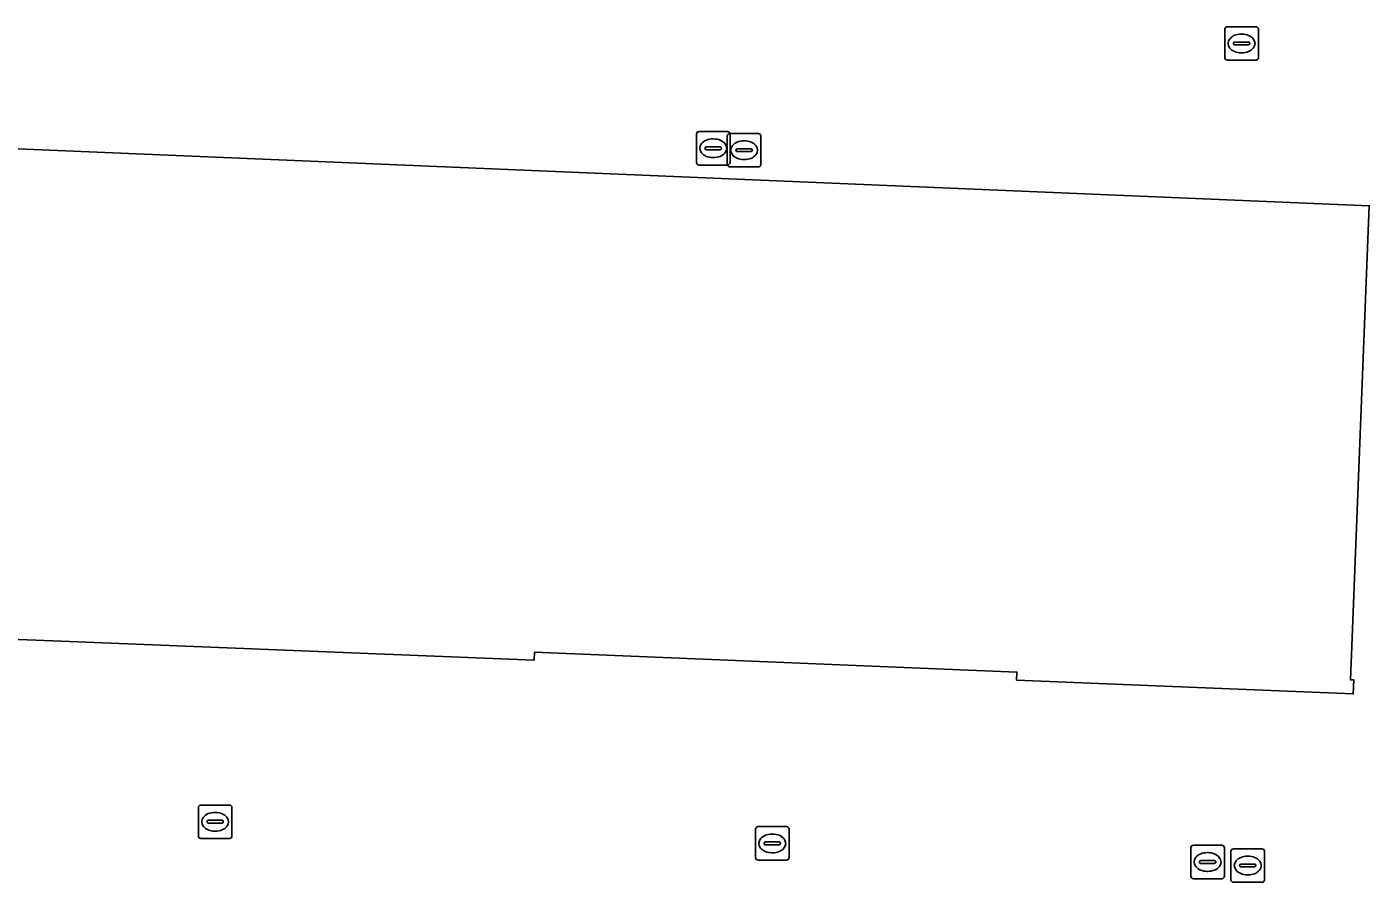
# Model space of a CAD drawing. Extents: x 160888 to 161385, y 386490 to 386908.
# Drawn here: x 161225.49 to 161265.41, y 386533.33 to 386558.9 of the extents above; entities that cross this region are included whole.
import ezdxf

# ---------------------------------------------------------------- set-up
doc = ezdxf.new("R2010")
doc.units = 0
for name, color, linetype in [('IMGEO_Kolk', 7, 'Continuous'), ('IMGEO_Pand', 7, 'Continuous'), ('IMGEO_Rioolput', 7, 'Continuous'), ('IMGEO_Voetgangersgebied_open', 7, 'Continuous')]:
    doc.layers.add(name, color=color, linetype=linetype)

msp = doc.modelspace()

# ---------------------------------------------------------------- linework, layer by layer
at = {"layer": 'IMGEO_Kolk'}
for p, q in [((161261.272, 386557.972), (161261.272, 386558.824)), ((161261.347, 386558.898), (161262.199, 386558.898)), ((161262.273, 386558.824), (161262.273, 386557.972)), ((161261.531, 386558.392), (161261.531, 386558.404)), ((161261.574, 386558.441), (161261.972, 386558.441)), ((161261.76, 386558.678), (161261.785, 386558.678)), ((161262.015, 386558.404), (161262.015, 386558.392)), ((161261.969, 386558.355), (161261.571, 386558.355)), ((161261.783, 386558.118), (161261.758, 386558.118)), ((161262.199, 386557.898), (161261.347, 386557.898)), ((161230.621, 386534.714), (161230.621, 386535.566)), ((161230.696, 386535.64), (161231.548, 386535.64)), ((161231.109, 386535.42), (161231.134, 386535.42)), ((161231.622, 386535.566), (161231.622, 386534.714)), ((161230.88, 386535.134), (161230.88, 386535.146)), ((161231.318, 386535.097), (161230.92, 386535.097)), ((161230.923, 386535.183), (161231.321, 386535.183)), ((161231.132, 386534.86), (161231.107, 386534.86)), ((161231.364, 386535.146), (161231.364, 386535.134)), ((161247.258, 386534.068), (161247.258, 386534.92)), ((161247.333, 386534.994), (161248.185, 386534.994)), ((161248.259, 386534.92), (161248.259, 386534.068)), ((161231.548, 386534.64), (161230.696, 386534.64)), ((161247.517, 386534.488), (161247.517, 386534.5)), ((161247.56, 386534.537), (161247.958, 386534.537)), ((161247.746, 386534.774), (161247.771, 386534.774)), ((161248.001, 386534.5), (161248.001, 386534.488)), ((161247.955, 386534.451), (161247.557, 386534.451)), ((161247.769, 386534.214), (161247.744, 386534.214)), ((161260.256, 386533.512), (161260.256, 386534.364)), ((161260.331, 386534.438), (161261.183, 386534.438)), ((161260.744, 386534.218), (161260.769, 386534.218)), ((161261.257, 386534.364), (161261.257, 386533.512)), ((161248.185, 386533.994), (161247.333, 386533.994)), ((161260.515, 386533.932), (161260.515, 386533.944)), ((161260.953, 386533.895), (161260.555, 386533.895)), ((161260.558, 386533.981), (161260.956, 386533.981)), ((161260.999, 386533.944), (161260.999, 386533.932)), ((161261.183, 386533.438), (161260.331, 386533.438)), ((161260.767, 386533.658), (161260.742, 386533.658))]:
    msp.add_line(p, q, dxfattribs=at)
for points in [[(161261.272, 386557.972), (161261.272, 386558.824)], [(161261.347, 386558.898), (161262.199, 386558.898)], [(161262.273, 386558.824), (161262.273, 386557.972)], [(161262.199, 386557.898), (161261.347, 386557.898)], [(161230.621, 386534.714), (161230.621, 386535.566)], [(161230.696, 386535.64), (161231.548, 386535.64)], [(161231.622, 386535.566), (161231.622, 386534.714)], [(161247.258, 386534.068), (161247.258, 386534.92)], [(161247.333, 386534.994), (161248.185, 386534.994)], [(161248.259, 386534.92), (161248.259, 386534.068)], [(161231.548, 386534.64), (161230.696, 386534.64)], [(161260.256, 386533.512), (161260.256, 386534.364)], [(161260.331, 386534.438), (161261.183, 386534.438)], [(161261.257, 386534.364), (161261.257, 386533.512)], [(161248.185, 386533.994), (161247.333, 386533.994)], [(161261.183, 386533.438), (161260.331, 386533.438)]]:
    msp.add_lwpolyline(points, dxfattribs=at)
for centre, radius, start, end in [((161261.349, 386558.822), 0.0765, 91.552, 178.448), ((161261.349, 386558.822), 0.0765, 91.552, 178.448), ((161262.197, 386558.822), 0.0765, 1.552, 88.448), ((161262.197, 386558.822), 0.0765, 1.552, 88.448), ((161261.571, 386558.401), 0.0403, 85.8775, 175.7526), ((161261.976, 386558.403), 0.0386, 1.7309, 96.639), ((161261.568, 386558.391), 0.0366, 178.938, 274.7102), ((161261.972, 386558.398), 0.043, 264.8664, 352.4533), ((161261.349, 386557.974), 0.0765, 181.552, 268.448), ((161261.349, 386557.974), 0.0765, 181.552, 268.448), ((161262.197, 386557.974), 0.0765, 271.552, 358.448), ((161262.197, 386557.974), 0.0765, 271.552, 358.448), ((161230.698, 386535.564), 0.0765, 91.552, 178.448), ((161230.698, 386535.564), 0.0765, 91.552, 178.448), ((161231.546, 386535.564), 0.0765, 1.552, 88.448), ((161231.546, 386535.564), 0.0765, 1.552, 88.448), ((161230.92, 386535.143), 0.0403, 85.8775, 175.7526), ((161230.917, 386535.133), 0.0366, 178.938, 274.7102), ((161231.321, 386535.14), 0.043, 264.8664, 352.4533), ((161231.325, 386535.145), 0.0386, 1.7309, 96.639), ((161247.335, 386534.918), 0.0765, 91.552, 178.448), ((161247.335, 386534.918), 0.0765, 91.552, 178.448), ((161248.183, 386534.918), 0.0765, 1.552, 88.448), ((161248.183, 386534.918), 0.0765, 1.552, 88.448), ((161230.698, 386534.716), 0.0765, 181.552, 268.448), ((161230.698, 386534.716), 0.0765, 181.552, 268.448), ((161231.546, 386534.716), 0.0765, 271.552, 358.448), ((161231.546, 386534.716), 0.0765, 271.552, 358.448), ((161247.557, 386534.497), 0.0403, 85.8775, 175.7526), ((161247.554, 386534.487), 0.0366, 178.938, 274.7102), ((161247.958, 386534.494), 0.043, 264.8664, 352.4533), ((161247.962, 386534.499), 0.0386, 1.7309, 96.639), ((161247.335, 386534.07), 0.0765, 181.552, 268.448), ((161247.335, 386534.07), 0.0765, 181.552, 268.448), ((161248.183, 386534.07), 0.0765, 271.552, 358.448), ((161248.183, 386534.07), 0.0765, 271.552, 358.448), ((161260.333, 386534.362), 0.0765, 91.552, 178.448), ((161260.333, 386534.362), 0.0765, 91.552, 178.448), ((161261.181, 386534.362), 0.0765, 1.552, 88.448), ((161261.181, 386534.362), 0.0765, 1.552, 88.448), ((161260.555, 386533.941), 0.0403, 85.8775, 175.7526), ((161260.552, 386533.931), 0.0366, 178.938, 274.7102), ((161260.956, 386533.938), 0.043, 264.8664, 352.4533), ((161260.96, 386533.943), 0.0386, 1.7309, 96.639), ((161260.333, 386533.514), 0.0765, 181.552, 268.448), ((161260.333, 386533.514), 0.0765, 181.552, 268.448), ((161261.181, 386533.514), 0.0765, 271.552, 358.448), ((161261.181, 386533.514), 0.0765, 271.552, 358.448)]:
    msp.add_arc(centre, radius, start, end, dxfattribs=at)
for centre, major_axis, ratio, start_param, end_param in [((161261.759, 386558.398), (-0.387, 0.002), 0.722429, 4.712389, 7.853982), ((161261.784, 386558.398), (-0.39, 0.002), 0.717154, 1.570796, 4.712389), ((161231.108, 386535.14), (-0.387, 0.002), 0.722429, 4.712389, 7.853982), ((161231.133, 386535.14), (-0.39, 0.002), 0.717154, 1.570796, 4.712389), ((161247.745, 386534.494), (-0.387, 0.002), 0.722429, 4.712389, 7.853982), ((161247.77, 386534.494), (-0.39, 0.002), 0.717154, 1.570796, 4.712389), ((161260.743, 386533.938), (-0.387, 0.002), 0.722429, 4.712389, 7.853982), ((161260.768, 386533.938), (-0.39, 0.002), 0.717154, 1.570796, 4.712389)]:
    msp.add_ellipse(centre, major_axis=major_axis, ratio=ratio, start_param=start_param, end_param=end_param, dxfattribs=at)
at = {"layer": 'IMGEO_Pand'}
msp.add_lwpolyline([(161202.666, 386542.205), (161206.74, 386542.032), (161206.717, 386541.442), (161206.997, 386541.431), (161206.992, 386541.301), (161207.362, 386541.287), (161226.27, 386540.547), (161240.646, 386539.967), (161240.655, 386540.207), (161255.062, 386539.613), (161255.052, 386539.373), (161265.105, 386538.962), (161265.122, 386539.382), (161265.022, 386539.386), (161265.583, 386553.546), (161204.222, 386556.138)], dxfattribs=at)
at = {"layer": 'IMGEO_Rioolput'}
for p, q in [((161245.495, 386554.84), (161245.495, 386555.692)), ((161245.57, 386555.766), (161246.422, 386555.766)), ((161246.415, 386554.782), (161246.415, 386555.634)), ((161246.49, 386555.708), (161247.342, 386555.708)), ((161246.496, 386555.692), (161246.496, 386554.84)), ((161247.416, 386555.634), (161247.416, 386554.782)), ((161245.754, 386555.26), (161245.754, 386555.272)), ((161246.192, 386555.223), (161245.794, 386555.223)), ((161245.797, 386555.309), (161246.195, 386555.309)), ((161245.983, 386555.546), (161246.008, 386555.546)), ((161246.238, 386555.272), (161246.238, 386555.26)), ((161246.674, 386555.202), (161246.674, 386555.214)), ((161246.717, 386555.251), (161247.115, 386555.251)), ((161246.903, 386555.488), (161246.928, 386555.488)), ((161247.158, 386555.214), (161247.158, 386555.202)), ((161246.006, 386554.986), (161245.981, 386554.986)), ((161247.112, 386555.165), (161246.714, 386555.165)), ((161246.926, 386554.928), (161246.901, 386554.928)), ((161246.422, 386554.766), (161245.57, 386554.766)), ((161247.342, 386554.708), (161246.49, 386554.708)), ((161261.455, 386533.406), (161261.455, 386534.258)), ((161261.53, 386534.332), (161262.382, 386534.332)), ((161261.943, 386534.112), (161261.968, 386534.112)), ((161262.456, 386534.258), (161262.456, 386533.406)), ((161261.714, 386533.826), (161261.714, 386533.838)), ((161262.152, 386533.789), (161261.754, 386533.789)), ((161261.757, 386533.875), (161262.155, 386533.875)), ((161262.198, 386533.838), (161262.198, 386533.826)), ((161262.382, 386533.332), (161261.53, 386533.332)), ((161261.966, 386533.552), (161261.941, 386533.552))]:
    msp.add_line(p, q, dxfattribs=at)
for points in [[(161245.495, 386554.84), (161245.495, 386555.692)], [(161245.57, 386555.766), (161246.422, 386555.766)], [(161246.415, 386554.782), (161246.415, 386555.634)], [(161246.49, 386555.708), (161247.342, 386555.708)], [(161246.496, 386555.692), (161246.496, 386554.84)], [(161247.416, 386555.634), (161247.416, 386554.782)], [(161246.422, 386554.766), (161245.57, 386554.766)], [(161247.342, 386554.708), (161246.49, 386554.708)], [(161261.455, 386533.406), (161261.455, 386534.258)], [(161261.53, 386534.332), (161262.382, 386534.332)], [(161262.456, 386534.258), (161262.456, 386533.406)], [(161262.382, 386533.332), (161261.53, 386533.332)]]:
    msp.add_lwpolyline(points, dxfattribs=at)
for centre, radius, start, end in [((161245.572, 386555.69), 0.0765, 91.552, 178.448), ((161245.572, 386555.69), 0.0765, 91.552, 178.448), ((161246.492, 386555.632), 0.0765, 91.552, 178.448), ((161246.492, 386555.632), 0.0765, 91.552, 178.448), ((161246.42, 386555.69), 0.0765, 1.552, 88.448), ((161246.42, 386555.69), 0.0765, 1.552, 88.448), ((161247.34, 386555.632), 0.0765, 1.552, 88.448), ((161247.34, 386555.632), 0.0765, 1.552, 88.448), ((161245.794, 386555.269), 0.0403, 85.8775, 175.7526), ((161245.791, 386555.259), 0.0366, 178.938, 274.7102), ((161246.195, 386555.266), 0.043, 264.8664, 352.4533), ((161246.199, 386555.271), 0.0386, 1.7309, 96.639), ((161246.714, 386555.211), 0.0403, 85.8775, 175.7526), ((161247.119, 386555.213), 0.0386, 1.7309, 96.639), ((161245.572, 386554.842), 0.0765, 181.552, 268.448), ((161245.572, 386554.842), 0.0765, 181.552, 268.448), ((161246.42, 386554.842), 0.0765, 271.552, 358.448), ((161246.42, 386554.842), 0.0765, 271.552, 358.448), ((161246.711, 386555.201), 0.0366, 178.938, 274.7102), ((161247.115, 386555.208), 0.043, 264.8664, 352.4533), ((161246.492, 386554.784), 0.0765, 181.552, 268.448), ((161246.492, 386554.784), 0.0765, 181.552, 268.448), ((161247.34, 386554.784), 0.0765, 271.552, 358.448), ((161247.34, 386554.784), 0.0765, 271.552, 358.448), ((161261.532, 386534.256), 0.0765, 91.552, 178.448), ((161261.532, 386534.256), 0.0765, 91.552, 178.448), ((161262.38, 386534.256), 0.0765, 1.552, 88.448), ((161262.38, 386534.256), 0.0765, 1.552, 88.448), ((161261.754, 386533.835), 0.0403, 85.8775, 175.7526), ((161261.751, 386533.825), 0.0366, 178.938, 274.7102), ((161262.155, 386533.832), 0.043, 264.8664, 352.4533), ((161262.159, 386533.837), 0.0386, 1.7309, 96.639), ((161261.532, 386533.408), 0.0765, 181.552, 268.448), ((161261.532, 386533.408), 0.0765, 181.552, 268.448), ((161262.38, 386533.408), 0.0765, 271.552, 358.448), ((161262.38, 386533.408), 0.0765, 271.552, 358.448)]:
    msp.add_arc(centre, radius, start, end, dxfattribs=at)
for centre, major_axis, ratio, start_param, end_param in [((161245.982, 386555.266), (-0.387, 0.002), 0.722429, 4.712389, 7.853982), ((161246.007, 386555.266), (-0.39, 0.002), 0.717154, 1.570796, 4.712389), ((161246.902, 386555.208), (-0.387, 0.002), 0.722429, 4.712389, 7.853982), ((161246.927, 386555.208), (-0.39, 0.002), 0.717154, 1.570796, 4.712389), ((161261.942, 386533.832), (-0.387, 0.002), 0.722429, 4.712389, 7.853982), ((161261.967, 386533.832), (-0.39, 0.002), 0.717154, 1.570796, 4.712389)]:
    msp.add_ellipse(centre, major_axis=major_axis, ratio=ratio, start_param=start_param, end_param=end_param, dxfattribs=at)
at = {"layer": 'IMGEO_Voetgangersgebied_open'}
msp.add_lwpolyline([(161255.052, 386539.373), (161255.062, 386539.613), (161240.655, 386540.207), (161240.646, 386539.967), (161226.27, 386540.547), (161207.362, 386541.287), (161207.269, 386539.164), (161201.927, 386539.387), (161202.016, 386541.511), (161183.318, 386542.275), (161183.23, 386540.097), (161161.956, 386540.961), (161144.595, 386541.66), (161143.172, 386541.779), (161142.962, 386541.796), (161141.573, 386541.866), (161142.239, 386558.637), (161198.944, 386556.36), (161203.171, 386556.182), (161204.222, 386556.138), (161265.583, 386553.546), (161265.022, 386539.386), (161265.122, 386539.382), (161265.105, 386538.962)], close=True, dxfattribs=at)

doc.saveas('drawing.dxf')
